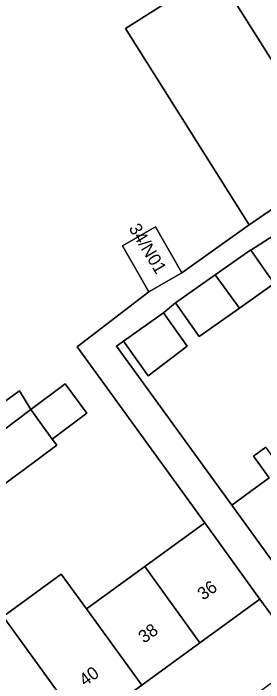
# Model space of a CAD drawing. Extents: x 159817 to 160765, y 380688 to 381638.
# Drawn here: x 160002.2 to 160021.9, y 381436.1 to 381488.9 of the extents above; entities that cross this region are included whole.
import ezdxf

# ---------------------------------------------------------------- set-up
doc = ezdxf.new("R2010")
doc.units = 0
for name, color, linetype in [('IMGEO_Erf', 7, 'Continuous'), ('IMGEO_Pand', 7, 'Continuous'), ('IMGEO_Pand_nummerreeks', 7, 'Continuous'), ('IMGEO_Voetpad_open', 7, 'Continuous')]:
    doc.layers.add(name, color=color, linetype=linetype)

msp = doc.modelspace()

# ---------------------------------------------------------------- linework, layer by layer
at = {"layer": 'IMGEO_Erf'}
for points in [[(160001.355, 381441.313), (160005.949, 381444.656), (160007.953, 381441.902), (160012.548, 381445.248), (160017.286, 381448.698), (160008.252, 381461.14), (160007.209, 381462.575), (160012.867, 381466.922), (160010.789, 381470.552), (160013.392, 381472.043), (160015.47, 381468.413), (160020.806, 381472.199), (160011.015, 381487.705), (160018.16, 381492.216), (160027.791, 381476.962)], [(160022.772, 381471.387), (160020.937, 381470.219), (160022.792, 381467.571), (160020.029, 381465.635), (160016.845, 381463.403), (160014.989, 381466.052), (160014.032, 381465.274), (160015.913, 381462.631), (160012.812, 381460.293), (160010.869, 381463.024), (160010.316, 381462.631), (160019.421, 381450.096), (160022.385, 381452.249), (160021.138, 381453.965), (160022.109, 381454.67)], [(159987.953, 381448.493), (160002.662, 381459.103), (160003.553, 381457.635), (160006.263, 381459.657), (160007.983, 381457.351), (160005.243, 381455.307), (160005.601, 381454.814), (160002.906, 381452.827), (160002.337, 381452.407), (160000.804, 381451.277)]]:
    msp.add_lwpolyline(points, dxfattribs=at)
msp.add_lwpolyline([(160025.115, 381437.941), (160021.653, 381442.684), (160016.911, 381439.24), (160012.312, 381435.9), (160007.712, 381432.559), (160002.971, 381429.116), (160006.457, 381424.324)], close=True, dxfattribs=at)
at = {"layer": 'IMGEO_Pand'}
for points in [[(160011.015, 381487.705), (160020.806, 381472.199), (160027.791, 381476.962), (160018.16, 381492.216)], [(160012.867, 381466.922), (160015.47, 381468.413), (160013.392, 381472.043), (160010.789, 381470.552)], [(160020.937, 381470.219), (160020.936, 381470.22), (160018.128, 381468.252), (160020.029, 381465.635), (160022.792, 381467.571)], [(160018.128, 381468.252), (160014.989, 381466.052), (160016.845, 381463.403), (160020.029, 381465.635)], [(160014.032, 381465.274), (160010.869, 381463.024), (160012.812, 381460.293), (160015.913, 381462.631)], [(160005.243, 381455.307), (160007.983, 381457.351), (160006.263, 381459.657), (160003.553, 381457.635)], [(160005.243, 381455.307), (160003.553, 381457.635), (160000.265, 381455.184), (159998.208, 381453.721), (160000.804, 381451.277), (160002.337, 381452.407), (160002.906, 381452.827), (160005.601, 381454.814)], [(160028.173, 381446.32), (160022.109, 381454.67), (160021.138, 381453.965), (160022.385, 381452.249), (160019.421, 381450.096), (160021.3, 381447.509), (160024.239, 381443.463)], [(160016.911, 381439.24), (160021.653, 381442.684), (160018.715, 381446.73), (160017.286, 381448.698), (160012.548, 381445.248)], [(160007.953, 381441.902), (160012.312, 381435.9), (160016.911, 381439.24), (160012.548, 381445.248)], [(160007.953, 381441.902), (160005.949, 381444.656), (160001.355, 381441.313), (160003.357, 381438.556), (160007.712, 381432.559), (160012.312, 381435.9)], [(160007.712, 381432.559), (160003.357, 381438.556), (160001.355, 381441.313), (159996.609, 381437.859), (159998.614, 381435.103), (160000.029, 381433.16), (160002.971, 381429.116)]]:
    msp.add_lwpolyline(points, close=True, dxfattribs=at)
at = {"layer": 'IMGEO_Voetpad_open'}
for points in [[(160027.791, 381476.962), (160020.806, 381472.199), (160015.47, 381468.413), (160012.867, 381466.922), (160007.209, 381462.575), (160008.252, 381461.14), (160017.286, 381448.698), (160018.715, 381446.73), (160021.653, 381442.684), (160025.115, 381437.941)], [(160024.239, 381443.463), (160021.3, 381447.509), (160019.421, 381450.096), (160010.316, 381462.631), (160010.869, 381463.024), (160014.032, 381465.274), (160014.989, 381466.052), (160018.128, 381468.252), (160020.936, 381470.22), (160020.937, 381470.219), (160022.772, 381471.387)], [(159998.614, 381435.103), (159996.609, 381437.859), (159990.935, 381445.032), (159989.251, 381447.224), (159994.07, 381450.779), (159998.208, 381453.721), (160000.265, 381455.184), (160003.553, 381457.635), (160002.662, 381459.103), (159987.953, 381448.493), (159972.361, 381437.246), (159972.463, 381437.074), (159970.261, 381435.772)]]:
    msp.add_lwpolyline(points, dxfattribs=at)

# ---------------------------------------------------------------- texts
at = {"layer": 'IMGEO_Pand_nummerreeks'}
for s, rotation, p in [('34/N01', 301.0295, (160011.249, 381471.937)), ('36', 35.9894, (160017.169, 381442.541)), ('38', 35.9894, (160012.5, 381439.151)), ('40', 35.9894, (160007.83, 381435.759))]:
    msp.add_text(s, height=1, rotation=rotation, dxfattribs=at).set_placement(p)

doc.saveas('drawing.dxf')
